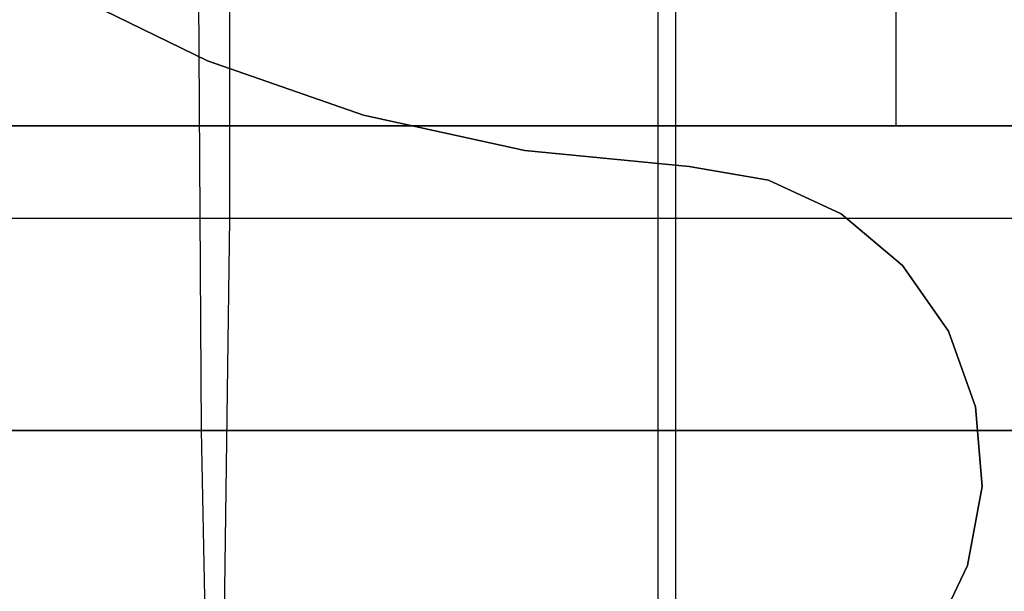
# Model space of a CAD drawing. Extents: x -172 to 172, y -29 to 28.
# Tile 569 of 656: x 16.91 to 23.37, y -3.8 to -0.05. Entities that reach past the tile are written whole.
import ezdxf

# ---------------------------------------------------------------- set-up
doc = ezdxf.new("R2010")
doc.units = 0
doc.header["$LTSCALE"] = 25.4
doc.layers.get('0').update_dxf_attribs({"linetype": 'CONTINUOUS'})

# ---------------------------------------------------------------- blocks, each defined once
blk = doc.blocks.new('RYFLO_AURA_STL')
at = {"color": 0}
for p, q in [((21.2136, -7.3033, -1074.5734), (21.2122, 7.0967, -1074.5842)), ((21.2136, -7.3033, -1074.5734), (21.2122, 7.0967, -1074.5842)), ((21.2136, -7.3033, -1411.9269), (21.2122, 7.0967, -1411.916)), ((21.2136, -7.3033, -1411.9269), (21.2122, 7.0967, -1411.916)), ((21.0937, 6.146, -1075.526), (21.0949, -6.354, -1075.5166)), ((21.0937, 6.146, -1075.526), (21.0949, -6.354, -1075.5166)), ((21.0937, 6.146, -1410.9742), (21.0949, -6.354, -1410.9836)), ((21.0937, 6.146, -1410.9742), (21.0949, -6.354, -1410.9836)), ((18.2829, 1.6231, -1405.5157), (18.283, -1.3568, -1405.5159)), ((18.2829, 1.6231, -1405.5157), (18.283, -1.3568, -1405.5159)), ((18.2829, 1.6231, -1080.9845), (18.283, -1.3568, -1080.9844)), ((18.2829, 1.6231, -1080.9845), (18.283, -1.3568, -1080.9844)), ((22.6575, -0.75, -1402.6478), (22.6575, 0.75, -1402.6478)), ((22.6575, -0.75, -1402.6478), (22.6575, 0.75, -1402.6478)), ((17.1634, 0.1533, -119), (18.1382, -0.322, -119)), ((18.1382, -0.322, -120), (17.1634, 0.1533, -120)), ((18.1382, -0.322, -120), (17.1634, 0.1533, -120)), ((17.1634, 0.1533, -119), (18.1382, -0.322, -119)), ((18.1006, -2.7489, -1082.603), (18.0822, 0.133, -1082.7657)), ((18.1006, -2.7489, -1082.603), (18.0822, 0.133, -1082.7657)), ((18.1006, -2.7489, -1403.8972), (18.0822, 0.133, -1403.7345)), ((18.1006, -2.7489, -1403.8972), (18.0822, 0.133, -1403.7345)), ((18.1382, -0.322, -119), (18.1382, -0.322, -120)), ((18.1382, -0.322, -119), (18.1382, -0.322, -120)), ((18.1382, -0.322, -119), (19.1625, -0.6786, -119)), ((19.1625, -0.6786, -120), (18.1382, -0.322, -120)), ((19.1625, -0.6786, -120), (18.1382, -0.322, -120)), ((18.1382, -0.322, -119), (19.1625, -0.6786, -119)), ((19.1625, -0.6786, -119), (19.1625, -0.6786, -120)), ((19.1625, -0.6786, -119), (19.1625, -0.6786, -120)), ((19.1625, -0.6786, -119), (20.2217, -0.9114, -119)), ((20.2217, -0.9114, -120), (19.1625, -0.6786, -120)), ((20.2217, -0.9114, -120), (19.1625, -0.6786, -120)), ((19.1625, -0.6786, -119), (20.2217, -0.9114, -119)), ((10.0815, -0.75, -1403.9342), (22.6575, -0.75, -1402.6478)), ((10.0815, -0.75, -1403.9342), (22.6575, -0.75, -1402.6478)), ((27.708, -0.75, -1084.6523), (15.1792, -0.75, -1082.9673)), ((27.708, -0.75, -1084.6523), (15.1792, -0.75, -1082.9673)), ((22.6575, -0.75, -1402.6478), (35.0939, -0.75, -1400.3788)), ((22.6575, -0.75, -1402.6478), (35.0939, -0.75, -1400.3788)), ((20.2217, -0.9114, -119), (20.2217, -0.9114, -120)), ((20.2217, -0.9114, -119), (20.2217, -0.9114, -120)), ((20.2217, -0.9114, -119), (21.3011, -1.0172, -119)), ((21.3011, -1.0172, -120), (20.2217, -0.9114, -120)), ((21.3011, -1.0172, -120), (20.2217, -0.9114, -120)), ((20.2217, -0.9114, -119), (21.3011, -1.0172, -119)), ((21.3011, -1.0172, -119), (21.3011, -1.0172, -120)), ((21.3011, -1.0172, -120), (21.8196, -1.1064, -120)), ((21.8196, -1.1064, -119), (21.3011, -1.0172, -119)), ((21.8196, -1.1064, -119), (21.3011, -1.0172, -119)), ((21.3011, -1.0172, -120), (21.8196, -1.1064, -120)), ((21.3011, -1.0172, -119), (21.3011, -1.0172, -120)), ((21.8196, -1.1064, -120), (22.2969, -1.3277, -120)), ((22.2969, -1.3277, -119), (21.8196, -1.1064, -119)), ((21.8196, -1.1064, -119), (21.8196, -1.1064, -120)), ((22.2969, -1.3277, -119), (21.8196, -1.1064, -119)), ((21.8196, -1.1064, -120), (22.2969, -1.3277, -120)), ((21.8196, -1.1064, -119), (21.8196, -1.1064, -120)), ((18.283, -1.3568, -1080.9844), (9.1559, -1.3568, -1080.2145)), ((18.283, -1.3568, -1405.5159), (9.1559, -1.3568, -1406.2858)), ((18.283, -1.3568, -1405.5159), (9.1559, -1.3568, -1406.2858)), ((18.283, -1.3568, -1080.9844), (9.1559, -1.3568, -1080.2145)), ((18.283, -1.3568, -1080.9844), (18.2442, -4.3166, -1081.328)), ((18.283, -1.3568, -1080.9844), (18.2442, -4.3166, -1081.328)), ((18.283, -1.3568, -1405.5159), (18.2442, -4.3166, -1405.1722)), ((18.283, -1.3568, -1405.5159), (18.2442, -4.3166, -1405.1722)), ((27.3525, -1.3568, -1082.2648), (18.283, -1.3568, -1080.9844)), ((27.3525, -1.3568, -1404.2355), (18.283, -1.3568, -1405.5159)), ((27.3525, -1.3568, -1404.2355), (18.283, -1.3568, -1405.5159)), ((27.3525, -1.3568, -1082.2648), (18.283, -1.3568, -1080.9844)), ((22.2969, -1.3277, -120), (22.7, -1.6658, -120)), ((22.7, -1.6658, -119), (22.2969, -1.3277, -119)), ((22.2969, -1.3277, -119), (22.2969, -1.3277, -120)), ((22.7, -1.6658, -119), (22.2969, -1.3277, -119)), ((22.2969, -1.3277, -120), (22.7, -1.6658, -120)), ((22.2969, -1.3277, -119), (22.2969, -1.3277, -120)), ((22.7, -1.6658, -120), (23.001, -2.0973, -120)), ((23.001, -2.0973, -119), (22.7, -1.6658, -119)), ((22.7, -1.6658, -119), (22.7, -1.6658, -120)), ((23.001, -2.0973, -119), (22.7, -1.6658, -119)), ((22.7, -1.6658, -120), (23.001, -2.0973, -120)), ((22.7, -1.6658, -119), (22.7, -1.6658, -120)), ((23.001, -2.0973, -120), (23.179, -2.5924, -120)), ((23.179, -2.5924, -119), (23.001, -2.0973, -119)), ((23.001, -2.0973, -119), (23.001, -2.0973, -120)), ((23.179, -2.5924, -119), (23.001, -2.0973, -119)), ((23.001, -2.0973, -120), (23.179, -2.5924, -120)), ((23.001, -2.0973, -119), (23.001, -2.0973, -120)), ((23.179, -2.5924, -120), (23.2218, -3.1167, -120)), ((23.2218, -3.1167, -119), (23.179, -2.5924, -119)), ((23.179, -2.5924, -119), (23.179, -2.5924, -120)), ((23.2218, -3.1167, -119), (23.179, -2.5924, -119)), ((23.179, -2.5924, -120), (23.2218, -3.1167, -120)), ((23.179, -2.5924, -119), (23.179, -2.5924, -120)), ((18.1006, -2.7489, -1082.603), (9.0645, -2.7489, -1081.8408)), ((9.0645, -2.7489, -1404.6594), (18.1006, -2.7489, -1403.8972)), ((18.1006, -2.7489, -1082.603), (9.0645, -2.7489, -1081.8408)), ((9.0645, -2.7489, -1404.6594), (18.1006, -2.7489, -1403.8972)), ((27.0797, -2.7489, -1083.8707), (18.1006, -2.7489, -1082.603)), ((18.1006, -2.7489, -1403.8972), (27.0797, -2.7489, -1402.6295)), ((18.1553, -5.5937, -1082.1173), (18.1006, -2.7489, -1082.603)), ((27.0797, -2.7489, -1083.8707), (18.1006, -2.7489, -1082.603)), ((18.1553, -5.5937, -1082.1173), (18.1006, -2.7489, -1082.603)), ((18.1553, -5.5937, -1404.3829), (18.1006, -2.7489, -1403.8972)), ((18.1006, -2.7489, -1403.8972), (27.0797, -2.7489, -1402.6295)), ((18.1553, -5.5937, -1404.3829), (18.1006, -2.7489, -1403.8972)), ((23.2218, -3.1167, -120), (23.1263, -3.6341, -120)), ((23.1263, -3.6341, -119), (23.2218, -3.1167, -119)), ((23.1263, -3.6341, -119), (23.2218, -3.1167, -119)), ((23.2218, -3.1167, -120), (23.1263, -3.6341, -120)), ((23.2218, -3.1167, -119), (23.2218, -3.1167, -120)), ((23.2218, -3.1167, -119), (23.2218, -3.1167, -120)), ((23.1263, -3.6341, -120), (22.8993, -4.1087, -120)), ((22.8993, -4.1087, -119), (23.1263, -3.6341, -119)), ((22.8993, -4.1087, -119), (23.1263, -3.6341, -119)), ((23.1263, -3.6341, -120), (22.8993, -4.1087, -120)), ((23.1263, -3.6341, -119), (23.1263, -3.6341, -120)), ((23.1263, -3.6341, -119), (23.1263, -3.6341, -120))]:
    blk.add_line(p, q, dxfattribs=at)

msp = doc.modelspace()

# ---------------------------------------------------------------- block references
at = {"color": 0}
msp.add_blockref('RYFLO_AURA_STL', (0, 0), dxfattribs=at)

doc.saveas('drawing.dxf')
